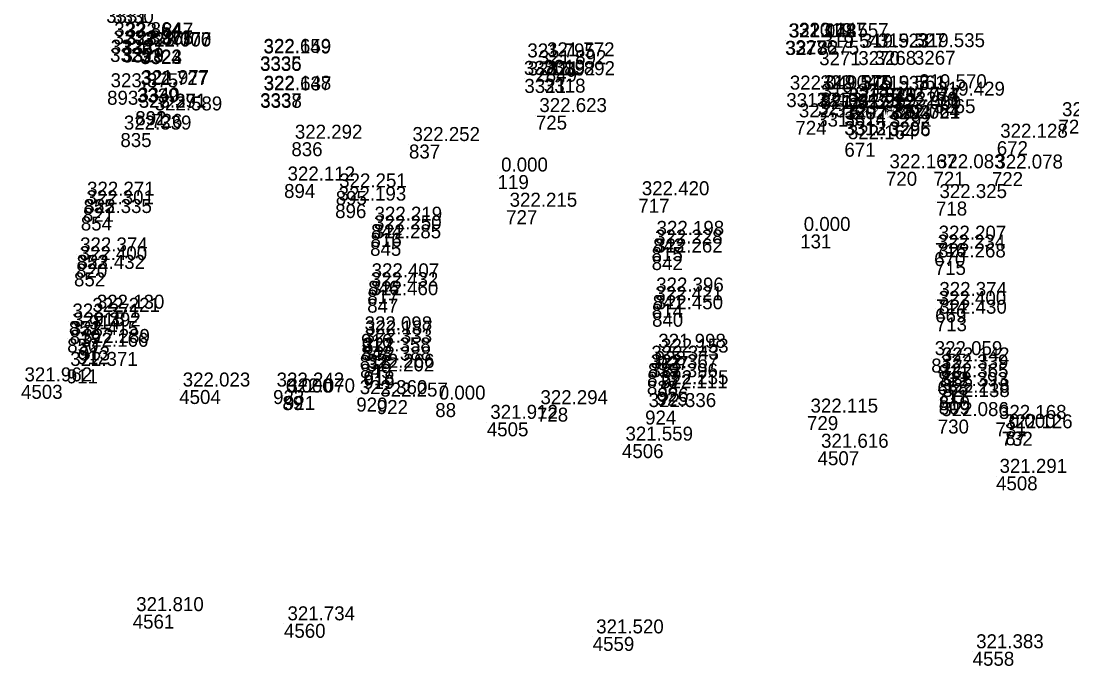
# Model space of a CAD drawing. Extents: x -829398 to -819400, y -1074439 to -1067977.
# Drawn here: x -822656.3 to -822566.1, y -1070507.8 to -1070452.4 of the extents above; entities that cross this region are included whole.
import ezdxf

# ---------------------------------------------------------------- set-up
doc = ezdxf.new("R2010")
doc.units = 0
doc.layers.add('Vrstva 60', color=7, linetype='Continuous')
doc.layers.add('Vrstva 61', color=7, linetype='Continuous')

msp = doc.modelspace()

# ---------------------------------------------------------------- linework, layer by layer
at = {"layer": 'Vrstva 60'}
for p, q in [((-822648.631, -1070454.039), (-822648.631, -1070454.039)), ((-822647.651, -1070454.092), (-822647.651, -1070454.092)), ((-822590.718, -1070454.143), (-822590.718, -1070454.143)), ((-822590.663, -1070454.144), (-822590.663, -1070454.144)), ((-822589.818, -1070454.083), (-822589.818, -1070454.083)), ((-822587.926, -1070454.118), (-822587.926, -1070454.118)), ((-822648.693, -1070454.746), (-822648.693, -1070454.746)), ((-822647.659, -1070454.79), (-822647.659, -1070454.79)), ((-822647.628, -1070454.747), (-822647.628, -1070454.747)), ((-822646.102, -1070454.886), (-822646.102, -1070454.886)), ((-822646.101, -1070454.93), (-822646.101, -1070454.93)), ((-822646.094, -1070454.912), (-822646.094, -1070454.912)), ((-822587.784, -1070455.031), (-822587.784, -1070455.031)), ((-822584.421, -1070455.019), (-822584.421, -1070455.019)), ((-822583.029, -1070455.001), (-822583.029, -1070455.001)), ((-822579.644, -1070454.984), (-822579.644, -1070454.984)), ((-822635.805, -1070455.521), (-822635.805, -1070455.521)), ((-822635.804, -1070455.474), (-822635.804, -1070455.474)), ((-822613.15, -1070455.861), (-822613.15, -1070455.861)), ((-822611.463, -1070455.768), (-822611.463, -1070455.768)), ((-822612.16, -1070456.446), (-822612.16, -1070456.446)), ((-822613.107, -1070457.407), (-822613.107, -1070457.407)), ((-822611.426, -1070457.384), (-822611.426, -1070457.384)), ((-822648.945, -1070458.423), (-822648.945, -1070458.423)), ((-822646.376, -1070458.226), (-822646.376, -1070458.226)), ((-822646.29, -1070458.15), (-822646.29, -1070458.15)), ((-822635.799, -1070458.634), (-822635.799, -1070458.634)), ((-822635.788, -1070458.687), (-822635.788, -1070458.687)), ((-822590.607, -1070458.621), (-822590.607, -1070458.621)), ((-822587.985, -1070458.598), (-822587.985, -1070458.598)), ((-822587.666, -1070458.582), (-822587.666, -1070458.582)), ((-822584.406, -1070458.649), (-822584.406, -1070458.649)), ((-822583.02, -1070458.615), (-822583.02, -1070458.615)), ((-822579.494, -1070458.507), (-822579.494, -1070458.507)), ((-822587.876, -1070459.294), (-822587.876, -1070459.294)), ((-822585.608, -1070459.676), (-822585.608, -1070459.676)), ((-822585.541, -1070459.677), (-822585.541, -1070459.677)), ((-822581.826, -1070459.658), (-822581.826, -1070459.658)), ((-822581.767, -1070459.664), (-822581.767, -1070459.664)), ((-822577.934, -1070459.143), (-822577.934, -1070459.143)), ((-822646.529, -1070460.171), (-822646.529, -1070460.171)), ((-822646.52, -1070460.184), (-822646.52, -1070460.184)), ((-822645.159, -1070460.408), (-822645.159, -1070460.408)), ((-822612.117, -1070460.549), (-822612.117, -1070460.549)), ((-822587.952, -1070460.297), (-822587.952, -1070460.297)), ((-822585.619, -1070460.208), (-822585.619, -1070460.208)), ((-822581.708, -1070460.314), (-822581.708, -1070460.314)), ((-822589.829, -1070461.002), (-822589.829, -1070461.002)), ((-822585.628, -1070461.023), (-822585.628, -1070461.023)), ((-822585.579, -1070461.046), (-822585.579, -1070461.046)), ((-822581.787, -1070461.065), (-822581.787, -1070461.065)), ((-822581.782, -1070461.116), (-822581.782, -1070461.116)), ((-822567.226, -1070460.904), (-822567.226, -1070460.904)), ((-822647.803, -1070462.05), (-822647.803, -1070462.05)), ((-822633.117, -1070462.835), (-822633.117, -1070462.835)), ((-822623.017, -1070463.034), (-822623.017, -1070463.034)), ((-822585.62, -1070462.88), (-822585.62, -1070462.88)), ((-822572.531, -1070462.748), (-822572.531, -1070462.748)), ((-822615.402, -1070465.654), (-822615.402, -1070465.654)), ((-822582.049, -1070465.371), (-822582.049, -1070465.371)), ((-822577.967, -1070465.372), (-822577.967, -1070465.372)), ((-822572.951, -1070465.396), (-822572.951, -1070465.396)), ((-822633.745, -1070466.423), (-822633.745, -1070466.423)), ((-822629.309, -1070467.015), (-822629.309, -1070467.015)), ((-822650.967, -1070467.724), (-822650.967, -1070467.724)), ((-822603.318, -1070467.685), (-822603.318, -1070467.685)), ((-822577.752, -1070467.928), (-822577.752, -1070467.928)), ((-822651.026, -1070468.461), (-822651.026, -1070468.461)), ((-822629.356, -1070468.145), (-822629.356, -1070468.145)), ((-822614.67, -1070468.67), (-822614.67, -1070468.67)), ((-822651.201, -1070469.211), (-822651.201, -1070469.211)), ((-822626.316, -1070470.616), (-822626.316, -1070470.616)), ((-822626.271, -1070469.868), (-822626.271, -1070469.868)), ((-822589.411, -1070470.751), (-822589.411, -1070470.751)), ((-822626.356, -1070471.384), (-822626.356, -1070471.384)), ((-822602.048, -1070471.087), (-822602.048, -1070471.087)), ((-822577.82, -1070471.496), (-822577.82, -1070471.496)), ((-822651.562, -1070472.509), (-822651.562, -1070472.509)), ((-822602.18, -1070471.833), (-822602.18, -1070471.833)), ((-822577.909, -1070472.26), (-822577.909, -1070472.26)), ((-822651.608, -1070473.255), (-822651.608, -1070473.255)), ((-822602.173, -1070472.604), (-822602.173, -1070472.604)), ((-822577.858, -1070473.024), (-822577.858, -1070473.024)), ((-822651.789, -1070474.005), (-822651.789, -1070474.005)), ((-822626.523, -1070474.728), (-822626.523, -1070474.728)), ((-822626.599, -1070475.489), (-822626.599, -1070475.489)), ((-822602.083, -1070475.951), (-822602.083, -1070475.951)), ((-822626.602, -1070476.262), (-822626.602, -1070476.262)), ((-822602.164, -1070476.696), (-822602.164, -1070476.696)), ((-822577.761, -1070476.331), (-822577.761, -1070476.331)), ((-822650.511, -1070477.691), (-822650.511, -1070477.691)), ((-822650.128, -1070477.42), (-822650.128, -1070477.42)), ((-822602.141, -1070477.468), (-822602.141, -1070477.468)), ((-822577.823, -1070477.094), (-822577.823, -1070477.094)), ((-822577.77, -1070477.85), (-822577.77, -1070477.85)), ((-822652.223, -1070478.18), (-822652.223, -1070478.18)), ((-822652.369, -1070479.681), (-822652.369, -1070479.681)), ((-822652.16, -1070478.943), (-822652.16, -1070478.943)), ((-822627.132, -1070479.278), (-822627.132, -1070479.278)), ((-822627.082, -1070479.634), (-822627.082, -1070479.634)), ((-822651.505, -1070480.689), (-822651.505, -1070480.689)), ((-822651.371, -1070480.361), (-822651.371, -1070480.361)), ((-822627.13, -1070480.347), (-822627.13, -1070480.347)), ((-822627.251, -1070481.091), (-822627.251, -1070481.091)), ((-822601.902, -1070480.772), (-822601.902, -1070480.772)), ((-822601.669, -1070481.187), (-822601.669, -1070481.187)), ((-822578.158, -1070481.403), (-822578.158, -1070481.403)), ((-822652.413, -1070482.328), (-822652.413, -1070482.328)), ((-822627.216, -1070481.859), (-822627.216, -1070481.859)), ((-822626.926, -1070482.491), (-822626.926, -1070482.491)), ((-822602.493, -1070481.794), (-822602.493, -1070481.794)), ((-822577.541, -1070481.945), (-822577.541, -1070481.945)), ((-822626.944, -1070482.799), (-822626.944, -1070482.799)), ((-822602.584, -1070483.302), (-822602.584, -1070483.302)), ((-822602.562, -1070482.535), (-822602.562, -1070482.535)), ((-822577.637, -1070482.551), (-822577.637, -1070482.551)), ((-822577.629, -1070483.309), (-822577.629, -1070483.309)), ((-822656.339, -1070483.656), (-822656.339, -1070483.656)), ((-822642.751, -1070484.097), (-822642.751, -1070484.097)), ((-822634.687, -1070484.102), (-822634.687, -1070484.102)), ((-822601.753, -1070484.248), (-822601.753, -1070484.248)), ((-822601.68, -1070483.905), (-822601.68, -1070483.905)), ((-822577.675, -1070484.06), (-822577.675, -1070484.06)), ((-822633.888, -1070484.622), (-822633.888, -1070484.622)), ((-822633.756, -1070484.606), (-822633.756, -1070484.606)), ((-822627.542, -1070484.748), (-822627.542, -1070484.748)), ((-822625.781, -1070484.963), (-822625.781, -1070484.963)), ((-822577.523, -1070484.63), (-822577.523, -1070484.63)), ((-822577.516, -1070484.999), (-822577.516, -1070484.999)), ((-822620.758, -1070485.221), (-822620.758, -1070485.221)), ((-822612.024, -1070485.613), (-822612.024, -1070485.613)), ((-822602.734, -1070485.861), (-822602.734, -1070485.861)), ((-822616.331, -1070486.871), (-822616.331, -1070486.871)), ((-822588.828, -1070486.336), (-822588.828, -1070486.336)), ((-822577.599, -1070486.633), (-822577.599, -1070486.633)), ((-822572.64, -1070486.88), (-822572.64, -1070486.88)), ((-822572.119, -1070487.686), (-822572.119, -1070487.686)), ((-822571.796, -1070487.643), (-822571.796, -1070487.643)), ((-822604.723, -1070488.741), (-822604.723, -1070488.741)), ((-822587.921, -1070489.351), (-822587.921, -1070489.351)), ((-822572.591, -1070491.505), (-822572.591, -1070491.505)), ((-822646.744, -1070503.371), (-822646.744, -1070503.371)), ((-822633.753, -1070504.16), (-822633.753, -1070504.16)), ((-822607.235, -1070505.282), (-822607.235, -1070505.282)), ((-822574.601, -1070506.558), (-822574.601, -1070506.558))]:
    msp.add_line(p, q, dxfattribs=at)

# ---------------------------------------------------------------- texts
for s, p in [('3331', (-822649.018, -1070452.596)), ('3330', (-822648.505, -1070452.622)), ('3326', (-822648.631, -1070455.239)), ('3327', (-822647.651, -1070455.292)), ('3277', (-822590.718, -1070455.343)), ('3278', (-822590.663, -1070455.344)), ('3276', (-822589.818, -1070455.283)), ('3275', (-822587.926, -1070455.318)), ('3325', (-822648.693, -1070455.946)), ('3328', (-822647.659, -1070455.99)), ('3329', (-822647.628, -1070455.947)), ('3322', (-822646.102, -1070456.086)), ('3324', (-822646.101, -1070456.13)), ('3323', (-822646.094, -1070456.112)), ('3271', (-822587.784, -1070456.231)), ('3270', (-822584.421, -1070456.219)), ('3268', (-822583.029, -1070456.201)), ('3267', (-822579.644, -1070456.184)), ('3336', (-822635.805, -1070456.721)), ('3335', (-822635.804, -1070456.674)), ('3320', (-822613.15, -1070457.061)), ('3319', (-822611.463, -1070456.968)), ('2849', (-822612.16, -1070457.646)), ('3321', (-822613.107, -1070458.607)), ('3318', (-822611.426, -1070458.584)), ('893', (-822648.945, -1070459.623)), ('3339', (-822646.376, -1070459.426)), ('3340', (-822646.29, -1070459.35)), ('3337', (-822635.799, -1070459.834)), ('3338', (-822635.788, -1070459.887)), ('3317', (-822590.607, -1070459.821)), ('3316', (-822587.985, -1070459.798)), ('3272', (-822587.666, -1070459.782)), ('3273', (-822584.406, -1070459.849)), ('3269', (-822583.02, -1070459.815)), ('3266', (-822579.494, -1070459.707)), ('3274', (-822587.876, -1070460.494)), ('3202', (-822585.608, -1070460.876)), ('3297', (-822585.541, -1070460.877)), ('3294', (-822581.826, -1070460.858)), ('3293', (-822581.767, -1070460.864)), ('3265', (-822577.934, -1070460.343)), ('892', (-822646.529, -1070461.371)), ('891', (-822646.52, -1070461.384)), ('726', (-822645.159, -1070461.608)), ('725', (-822612.117, -1070461.749)), ('3315', (-822587.952, -1070461.497)), ('3314', (-822585.619, -1070461.408)), ('3292', (-822581.708, -1070461.514)), ('724', (-822589.829, -1070462.202)), ('3313', (-822585.628, -1070462.223)), ('3312', (-822585.579, -1070462.246)), ('3295', (-822581.787, -1070462.265)), ('3296', (-822581.782, -1070462.316)), ('723', (-822567.226, -1070462.104)), ('835', (-822647.803, -1070463.25)), ('836', (-822633.117, -1070464.035)), ('837', (-822623.017, -1070464.234)), ('671', (-822585.62, -1070464.08)), ('672', (-822572.531, -1070463.948)), ('119', (-822615.402, -1070466.854)), ('720', (-822582.049, -1070466.571)), ('721', (-822577.967, -1070466.572)), ('722', (-822572.951, -1070466.596)), ('894', (-822633.745, -1070467.623)), ('895', (-822629.309, -1070468.215)), ('855', (-822650.967, -1070468.924)), ('717', (-822603.318, -1070468.885)), ('718', (-822577.752, -1070469.128)), ('821', (-822651.026, -1070469.661)), ('896', (-822629.356, -1070469.345)), ('727', (-822614.67, -1070469.87)), ('854', (-822651.201, -1070470.411)), ('844', (-822626.271, -1070471.068)), ('816', (-822626.316, -1070471.816)), ('131', (-822589.411, -1070471.951)), ('845', (-822626.356, -1070472.584)), ('843', (-822602.048, -1070472.287)), ('716', (-822577.82, -1070472.696)), ('853', (-822651.562, -1070473.709)), ('815', (-822602.18, -1070473.033)), ('670', (-822577.909, -1070473.46)), ('820', (-822651.608, -1070474.455)), ('842', (-822602.173, -1070473.804)), ('715', (-822577.858, -1070474.224)), ('852', (-822651.789, -1070475.205)), ('846', (-822626.523, -1070475.928)), ('817', (-822626.599, -1070476.689)), ('841', (-822602.083, -1070477.151)), ('847', (-822626.602, -1070477.462)), ('814', (-822602.164, -1070477.896)), ('669', (-822577.823, -1070478.294)), ('714', (-822577.761, -1070477.531)), ('914', (-822650.511, -1070478.891)), ('915', (-822650.128, -1070478.62)), ('840', (-822602.141, -1070478.668)), ('713', (-822577.77, -1070479.05)), ('851', (-822652.223, -1070479.38)), ('850', (-822652.369, -1070480.881)), ('819', (-822652.16, -1070480.143)), ('916', (-822627.132, -1070480.478)), ('917', (-822627.082, -1070480.834)), ('912', (-822651.505, -1070481.889)), ('913', (-822651.371, -1070481.561)), ('848', (-822627.13, -1070481.547)), ('818', (-822627.251, -1070482.291)), ('928', (-822601.902, -1070481.972)), ('927', (-822601.669, -1070482.387)), ('812', (-822578.158, -1070482.603)), ('911', (-822652.413, -1070483.528)), ('849', (-822627.216, -1070483.059)), ('918', (-822626.926, -1070483.691)), ('839', (-822602.493, -1070482.994)), ('811', (-822577.541, -1070483.145)), ('919', (-822626.944, -1070483.999)), ('838', (-822602.584, -1070484.502)), ('813', (-822602.562, -1070483.735)), ('712', (-822577.637, -1070483.751)), ('668', (-822577.629, -1070484.509)), ('4503', (-822656.339, -1070484.856)), ('4504', (-822642.751, -1070485.297)), ('923', (-822634.687, -1070485.302)), ('925', (-822601.753, -1070485.448)), ('926', (-822601.68, -1070485.105)), ('711', (-822577.675, -1070485.26)), ('89', (-822633.888, -1070485.822)), ('921', (-822633.756, -1070485.806)), ('920', (-822627.542, -1070485.948)), ('922', (-822625.781, -1070486.163)), ('88', (-822620.758, -1070486.421)), ('810', (-822577.523, -1070485.83)), ('809', (-822577.516, -1070486.199)), ('728', (-822612.024, -1070486.813)), ('924', (-822602.734, -1070487.061)), ('4505', (-822616.331, -1070488.071)), ('729', (-822588.828, -1070487.536)), ('730', (-822577.599, -1070487.833)), ('731', (-822572.64, -1070488.08)), ('732', (-822572.119, -1070488.886)), ('87', (-822571.796, -1070488.843)), ('4506', (-822604.723, -1070489.941)), ('4507', (-822587.921, -1070490.551)), ('4508', (-822572.591, -1070492.705)), ('4561', (-822646.744, -1070504.571)), ('4560', (-822633.753, -1070505.36)), ('4559', (-822607.235, -1070506.482)), ('4558', (-822574.601, -1070507.758))]:
    msp.add_text(s, height=1.2, dxfattribs=at).set_placement(p)
at = {"layer": 'Vrstva 61'}
for s, p in [('322.864', (-822648.331, -1070453.739)), ('322.847', (-822647.351, -1070453.792)), ('321.078', (-822590.418, -1070453.843)), ('322.143', (-822590.363, -1070453.844)), ('320.147', (-822589.518, -1070453.783)), ('319.557', (-822587.626, -1070453.818)), ('323.397', (-822648.393, -1070454.446)), ('323.377', (-822647.359, -1070454.49)), ('322.865', (-822647.328, -1070454.447)), ('323.376', (-822645.802, -1070454.586)), ('322.000', (-822645.801, -1070454.63)), ('322.777', (-822645.794, -1070454.612)), ('319.547', (-822587.484, -1070454.731)), ('319.523', (-822584.121, -1070454.719)), ('319.527', (-822582.729, -1070454.701)), ('319.535', (-822579.344, -1070454.684)), ('322.149', (-822635.505, -1070455.221)), ('322.659', (-822635.504, -1070455.174)), ('321.795', (-822612.85, -1070455.561)), ('321.772', (-822611.163, -1070455.468)), ('321.892', (-822611.86, -1070456.146)), ('321.892', (-822612.807, -1070457.107)), ('321.892', (-822611.126, -1070457.084)), ('323.375', (-822648.645, -1070458.123)), ('322.727', (-822646.076, -1070457.926)), ('321.977', (-822645.99, -1070457.85)), ('322.148', (-822635.499, -1070458.334)), ('322.637', (-822635.488, -1070458.387)), ('322.049', (-822590.307, -1070458.321)), ('322.047', (-822587.685, -1070458.298)), ('319.575', (-822587.366, -1070458.282)), ('319.538', (-822584.106, -1070458.349)), ('319.561', (-822582.72, -1070458.315)), ('319.570', (-822579.194, -1070458.207)), ('319.378', (-822587.576, -1070458.994)), ('319.429', (-822577.634, -1070458.843)), ('323.371', (-822646.229, -1070459.871)), ('322.291', (-822646.22, -1070459.884)), ('322.589', (-822644.859, -1070460.108)), ('322.623', (-822611.817, -1070460.249)), ('321.952', (-822587.652, -1070459.997)), ('321.917', (-822585.319, -1070459.908)), ('321.945', (-822585.308, -1070459.376)), ('322.829', (-822585.241, -1070459.377)), ('322.774', (-822581.526, -1070459.358)), ('322.017', (-822581.467, -1070459.364)), ('322.000', (-822581.408, -1070460.014)), ('322.312', (-822589.529, -1070460.702)), ('322.081', (-822585.328, -1070460.723)), ('322.805', (-822585.279, -1070460.746)), ('322.764', (-822581.487, -1070460.765)), ('322.021', (-822581.482, -1070460.816)), ('322.339', (-822566.926, -1070460.604)), ('322.339', (-822647.503, -1070461.75)), ('322.292', (-822632.817, -1070462.535)), ('322.252', (-822622.717, -1070462.734)), ('322.164', (-822585.32, -1070462.58)), ('322.128', (-822572.231, -1070462.448)), ('0.000', (-822615.102, -1070465.354)), ('322.167', (-822581.749, -1070465.071)), ('322.083', (-822577.667, -1070465.072)), ('322.078', (-822572.651, -1070465.096)), ('322.112', (-822633.445, -1070466.123)), ('322.271', (-822650.667, -1070467.424)), ('322.251', (-822629.009, -1070466.715)), ('322.420', (-822603.018, -1070467.385)), ('322.301', (-822650.726, -1070468.161)), ('322.193', (-822629.056, -1070467.845)), ('322.215', (-822614.37, -1070468.37)), ('322.325', (-822577.452, -1070467.628)), ('322.335', (-822650.901, -1070468.911)), ('322.219', (-822625.971, -1070469.568)), ('322.250', (-822626.016, -1070470.316)), ('322.198', (-822601.748, -1070470.787)), ('0.000', (-822589.111, -1070470.451)), ('322.285', (-822626.056, -1070471.084)), ('322.228', (-822601.88, -1070471.533)), ('322.234', (-822577.609, -1070471.96)), ('322.207', (-822577.52, -1070471.196)), ('322.374', (-822651.262, -1070472.209)), ('322.262', (-822601.873, -1070472.304)), ('322.268', (-822577.558, -1070472.724)), ('322.432', (-822651.489, -1070473.705)), ('322.400', (-822651.308, -1070472.955)), ('322.407', (-822626.223, -1070474.428)), ('322.432', (-822626.299, -1070475.189)), ('322.460', (-822626.302, -1070475.962)), ('322.421', (-822601.864, -1070476.396)), ('322.396', (-822601.783, -1070475.651)), ('322.374', (-822577.461, -1070476.031)), ('322.221', (-822650.211, -1070477.391)), ('322.130', (-822649.828, -1070477.12)), ('322.450', (-822601.841, -1070477.168)), ('322.400', (-822577.523, -1070476.794)), ('322.371', (-822651.923, -1070477.88)), ('322.430', (-822577.47, -1070477.55)), ('322.392', (-822651.86, -1070478.643)), ('322.098', (-822626.832, -1070478.978)), ('322.415', (-822652.069, -1070479.381)), ('322.289', (-822651.071, -1070480.061)), ('322.333', (-822626.83, -1070480.047)), ('322.187', (-822626.782, -1070479.334)), ('322.166', (-822651.205, -1070480.389)), ('322.358', (-822626.951, -1070480.791)), ('321.998', (-822601.602, -1070480.472)), ('322.153', (-822601.369, -1070480.887)), ('322.388', (-822626.916, -1070481.559)), ('322.343', (-822602.193, -1070481.494)), ('322.059', (-822577.858, -1070481.103)), ('322.142', (-822577.241, -1070481.645)), ('322.371', (-822652.113, -1070482.028)), ('322.202', (-822626.644, -1070482.499)), ('322.266', (-822626.626, -1070482.191)), ('322.367', (-822602.262, -1070482.235)), ('322.339', (-822577.337, -1070482.251)), ('321.962', (-822656.039, -1070483.356)), ('322.396', (-822602.284, -1070483.002)), ('322.235', (-822601.38, -1070483.605)), ('322.365', (-822577.329, -1070483.009)), ('322.023', (-822642.451, -1070483.797)), ('322.242', (-822634.387, -1070483.802)), ('0.000', (-822633.588, -1070484.322)), ('322.070', (-822633.456, -1070484.306)), ('322.360', (-822627.242, -1070484.448)), ('322.111', (-822601.453, -1070483.948)), ('322.393', (-822577.375, -1070483.76)), ('322.218', (-822577.223, -1070484.33)), ('322.257', (-822625.481, -1070484.663)), ('0.000', (-822620.458, -1070484.921)), ('322.294', (-822611.724, -1070485.313)), ('322.138', (-822577.216, -1070484.699)), ('322.336', (-822602.434, -1070485.561)), ('322.115', (-822588.528, -1070486.036)), ('322.086', (-822577.299, -1070486.333)), ('321.912', (-822616.031, -1070486.571)), ('322.168', (-822572.34, -1070486.58)), ('322.126', (-822571.819, -1070487.386)), ('0.000', (-822571.496, -1070487.343)), ('321.559', (-822604.423, -1070488.441)), ('321.616', (-822587.621, -1070489.051)), ('321.291', (-822572.291, -1070491.205)), ('321.810', (-822646.444, -1070503.071)), ('321.734', (-822633.453, -1070503.86)), ('321.520', (-822606.935, -1070504.982)), ('321.383', (-822574.301, -1070506.258))]:
    msp.add_text(s, height=1.2, dxfattribs=at).set_placement(p)

doc.saveas('drawing.dxf')
